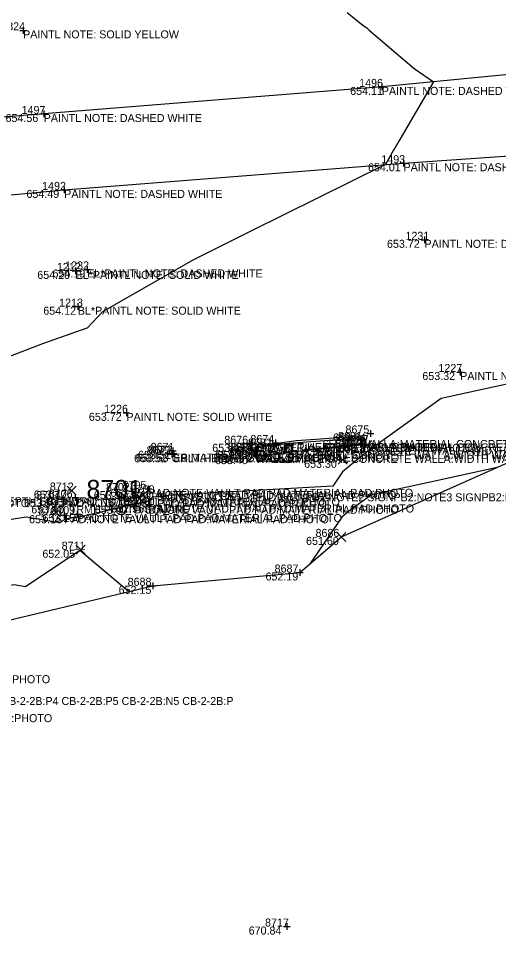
# Model space of a CAD drawing. Extents: x 2129350 to 2137777, y 657588 to 659885.
# Drawn here: x 2137625.2 to 2137697.2, y 659565.9 to 659703.3 of the extents above; entities that cross this region are included whole.
import ezdxf

# ---------------------------------------------------------------- set-up
doc = ezdxf.new("R2010")
doc.units = 0
for name, color, linetype in [('BR_X_SV_Abut_Text', 7, 'Continuous'), ('DT_X_Contour_Major', 7, 'Continuous'), ('DT_X_Contour_Minor', 7, 'Continuous'), ('DT_X_TIN_Hull', 7, 'Continuous'), ('GK_Visualization', 7, 'Continuous'), ('PV_X_COP', 7, 'Continuous'), ('SV_X_Random_Point', 7, 'Continuous'), ('SV_X_Shot_Marker', 7, 'Continuous'), ('SV_X_Text_Comment', 7, 'Continuous'), ('SV_X_Text_Elevation', 7, 'Continuous'), ('SV_X_Text_Name', 7, 'Continuous')]:
    doc.layers.add(name, color=color, linetype=linetype)

msp = doc.modelspace()

# ---------------------------------------------------------------- linework, layer by layer
at = {"layer": 'BR_X_SV_Abut_Text'}
for p, q in [((2137676.01, 659640.04), (2137677.01, 659640.04)), ((2137676.51, 659640.54), (2137676.51, 659639.54)), ((2137676.51, 659640.04), (2137676.51, 659640.04)), ((2137676.62, 659640.04), (2137676.62, 659639.04)), ((2137660.77, 659638.88), (2137660.77, 659637.88)), ((2137662.94, 659639.05), (2137663.94, 659639.05)), ((2137663.44, 659639.55), (2137663.44, 659638.55)), ((2137663.44, 659639.05), (2137663.44, 659639.05)), ((2137676.12, 659639.54), (2137677.12, 659639.54)), ((2137676.62, 659639.54), (2137676.62, 659639.54)), ((2137660.27, 659638.38), (2137661.27, 659638.38)), ((2137660.3, 659637.81), (2137661.3, 659637.81)), ((2137660.77, 659638.38), (2137660.77, 659638.38)), ((2137660.8, 659638.31), (2137660.8, 659637.31)), ((2137660.8, 659637.81), (2137660.8, 659637.81))]:
    msp.add_line(p, q, dxfattribs=at)
at = {"layer": 'DT_X_Contour_Major'}
for points in [[(2137676.9, 659639.47), (2137676.83, 659639.82), (2137676.99, 659640.34), (2137673.83, 659640.09), (2137665.13, 659639.46), (2137663.57, 659639.25), (2137662.15, 659639.2), (2137660.53, 659638.8)], [(2137667.9, 659638.54), (2137671.42, 659638.92), (2137676.9, 659639.47)]]:
    msp.add_lwpolyline(points, dxfattribs=at)
at = {"layer": 'DT_X_Contour_Minor'}
for points in [[(2137674.51, 659704.11), (2137676.67, 659702.37), (2137677.52, 659701.76), (2137677.85, 659701.49), (2137684.55, 659695.72), (2137687.48, 659693.72), (2137682.29, 659684.85), (2137681.69, 659683.8), (2137681.55, 659683.57), (2137680.26, 659681.32), (2137659.99, 659671.31), (2137651.39, 659667), (2137637.86, 659659.23), (2137635.61, 659656.85), (2137635.51, 659656.82), (2137628.85, 659654.43), (2137613.88, 659648.72)], [(2137714.52, 659651.92), (2137688.61, 659646.26), (2137677.21, 659638.08), (2137673.83, 659635.29), (2137672.36, 659633.11), (2137651.82, 659631.97), (2137647.8, 659631.73), (2137645.4, 659631.47), (2137644.85, 659630.86), (2137644.37, 659630.76), (2137642.54, 659630.41), (2137640.19, 659629.82), (2137634.11, 659628.4), (2137632.38, 659628.2), (2137631.49, 659627.6), (2137626.42, 659628.49), (2137610.09, 659625.92)], [(2137677.25, 659639.38), (2137677.22, 659639.54), (2137677.58, 659640.72), (2137670.51, 659640.16), (2137666.91, 659639.9), (2137663.7, 659639.46), (2137660.8, 659639.37), (2137660.16, 659639.21), (2137660.5, 659638.43), (2137660.51, 659638.31), (2137660.58, 659637.67), (2137664.77, 659638.13), (2137677.25, 659639.38)], [(2137696.98, 659635.92), (2137696.56, 659635.83), (2137686.08, 659633.54), (2137678.2, 659631.82), (2137674.74, 659629.33), (2137673.71, 659628.48), (2137669, 659621.51)], [(2137641.77, 659617.31), (2137634.46, 659623.46), (2137626.34, 659618.03), (2137624.6, 659618.33), (2137618.98, 659617.45), (2137608.19, 659620.34), (2137606.26, 659620.14), (2137603.22, 659619.51), (2137589.37, 659619.94), (2137586.29, 659619.6), (2137577.83, 659618.94), (2137571.55, 659615.89), (2137568.3, 659614.96), (2137561.81, 659613.72), (2137556.15, 659612.78)]]:
    msp.add_lwpolyline(points, dxfattribs=at)
at = {"layer": 'DT_X_TIN_Hull'}
msp.add_lwpolyline([(2137401.47, 659579.68), (2137450.87, 659586.86), (2137502.7, 659595.13), (2137554.97, 659583.76), (2137591.85, 659577.76), (2137603.43, 659601.15), (2137623.64, 659613), (2137645.43, 659618.18), (2137667.45, 659620.17), (2137673.66, 659625.51), (2137741.99, 659656), (2137735.95, 659673.23), (2137716.16, 659683.86), (2137702.15, 659707.27), (2137703.22, 659719.42), (2137719, 659737.42), (2137716.21, 659749.54), (2137712.68, 659760.75), (2137709.74, 659772.64), (2137682.14, 659782.09), (2137682.1, 659782.7), (2137682.69, 659785.11), (2137682.67, 659795.89)], dxfattribs=at)
at = {"layer": 'GK_Visualization'}
for p, q in [((2137642.13, 659629.93), (2137644.79, 659632.6)), ((2137642.13, 659632.6), (2137644.79, 659629.93))]:
    msp.add_line(p, q, dxfattribs=at)
at = {"layer": 'PV_X_COP'}
for points in [[(2137705.48, 659695.46), (2137679.73, 659692.97), (2137629.05, 659688.91), (2137578.21, 659684.75), (2137527.87, 659680.07), (2137477.3, 659675.49), (2137426.77, 659670.69), (2137376.22, 659665.74), (2137325.7, 659660.01), (2137275.59, 659654.74), (2137225.49, 659648.9)], [(2137228.57, 659637.49), (2137278.76, 659642.81), (2137328.92, 659648.92), (2137378.82, 659654.27), (2137430.25, 659659.54), (2137480.22, 659663.83), (2137531.21, 659668.18), (2137581.56, 659672.8), (2137632.12, 659677.53), (2137682.98, 659681.53), (2137716.16, 659683.86)]]:
    msp.add_lwpolyline(points, dxfattribs=at)
at = {"layer": 'SV_X_Random_Point'}
for p, q in [((2137676.89, 659638.64), (2137678.22, 659639.98)), ((2137676.89, 659639.98), (2137678.22, 659638.64)), ((2137659.77, 659637.78), (2137661.1, 659639.11)), ((2137659.77, 659639.11), (2137661.1, 659637.78)), ((2137659.84, 659636.95), (2137661.17, 659638.29)), ((2137659.84, 659638.29), (2137661.17, 659636.95)), ((2137673.2, 659636.4), (2137674.53, 659637.73)), ((2137673.2, 659637.73), (2137674.53, 659636.4)), ((2137632.57, 659631.79), (2137633.91, 659633.13)), ((2137632.57, 659633.13), (2137633.91, 659631.79)), ((2137672.99, 659624.84), (2137674.32, 659626.18)), ((2137672.99, 659626.18), (2137674.32, 659624.84)), ((2137633.91, 659622.91), (2137635.25, 659624.25)), ((2137633.91, 659624.25), (2137635.25, 659622.91))]:
    msp.add_line(p, q, dxfattribs=at)
at = {"layer": 'SV_X_Shot_Marker'}
for p, q in [((2137625.96, 659701.95), (2137625.96, 659700.95)), ((2137625.46, 659701.45), (2137626.46, 659701.45)), ((2137625.96, 659701.45), (2137625.96, 659701.45)), ((2137679.73, 659693.47), (2137679.73, 659692.47)), ((2137679.23, 659692.97), (2137680.23, 659692.97)), ((2137679.73, 659692.97), (2137679.73, 659692.97)), ((2137629.05, 659689.41), (2137629.05, 659688.41)), ((2137628.55, 659688.91), (2137629.55, 659688.91)), ((2137629.05, 659688.91), (2137629.05, 659688.91)), ((2137682.48, 659681.53), (2137683.48, 659681.53)), ((2137682.98, 659682.03), (2137682.98, 659681.03)), ((2137682.98, 659681.53), (2137682.98, 659681.53)), ((2137631.62, 659677.53), (2137632.62, 659677.53)), ((2137632.12, 659678.03), (2137632.12, 659677.03)), ((2137632.12, 659677.53), (2137632.12, 659677.53)), ((2137686.13, 659670.55), (2137686.13, 659669.55)), ((2137685.63, 659670.05), (2137686.63, 659670.05)), ((2137686.13, 659670.05), (2137686.13, 659670.05)), ((2137635.56, 659666.11), (2137635.56, 659665.11)), ((2137633.33, 659665.39), (2137634.33, 659665.39)), ((2137633.83, 659665.89), (2137633.83, 659664.89)), ((2137633.83, 659665.39), (2137633.83, 659665.39)), ((2137635.06, 659665.61), (2137636.06, 659665.61)), ((2137635.56, 659665.61), (2137635.56, 659665.61)), ((2137634.16, 659660.53), (2137634.16, 659659.53)), ((2137633.66, 659660.03), (2137634.66, 659660.03)), ((2137634.16, 659660.03), (2137634.16, 659660.03)), ((2137690.97, 659650.23), (2137691.97, 659650.23)), ((2137691.47, 659650.73), (2137691.47, 659649.73)), ((2137691.47, 659650.23), (2137691.47, 659650.23)), ((2137640.95, 659644.11), (2137641.95, 659644.11)), ((2137641.45, 659644.61), (2137641.45, 659643.61)), ((2137641.45, 659644.11), (2137641.45, 659644.11)), ((2137678.05, 659641.52), (2137678.05, 659640.52)), ((2137659.96, 659639.97), (2137659.96, 659638.97)), ((2137663.79, 659640.09), (2137663.79, 659639.09)), ((2137677.55, 659641.02), (2137678.55, 659641.02)), ((2137678.05, 659641.02), (2137678.05, 659641.02)), ((2137648.41, 659638.91), (2137648.41, 659637.91)), ((2137648.52, 659638.51), (2137648.52, 659637.51)), ((2137659.46, 659639.47), (2137660.46, 659639.47)), ((2137659.96, 659639.47), (2137659.96, 659639.47)), ((2137663.29, 659639.59), (2137664.29, 659639.59)), ((2137663.79, 659639.59), (2137663.79, 659639.59)), ((2137647.75, 659637.9), (2137648.75, 659637.9)), ((2137647.91, 659638.41), (2137648.91, 659638.41)), ((2137648.02, 659638.01), (2137649.02, 659638.01)), ((2137648.25, 659638.4), (2137648.25, 659637.4)), ((2137648.25, 659637.9), (2137648.25, 659637.9)), ((2137648.41, 659638.41), (2137648.41, 659638.41)), ((2137648.52, 659638.01), (2137648.52, 659638.01)), ((2137644.74, 659633.21), (2137644.74, 659632.21)), ((2137631.79, 659631.67), (2137631.79, 659630.67)), ((2137633.75, 659631.9), (2137633.75, 659630.9)), ((2137641.75, 659632.38), (2137642.75, 659632.38)), ((2137642.25, 659632.88), (2137642.25, 659631.88)), ((2137642.25, 659632.38), (2137642.25, 659632.38)), ((2137644.24, 659632.71), (2137645.24, 659632.71)), ((2137644.74, 659632.71), (2137644.74, 659632.71)), ((2137631.29, 659631.17), (2137632.29, 659631.17)), ((2137631.79, 659631.17), (2137631.79, 659631.17)), ((2137633.25, 659631.4), (2137634.25, 659631.4)), ((2137633.75, 659631.4), (2137633.75, 659631.4)), ((2137642.57, 659630.67), (2137642.57, 659629.67)), ((2137644.38, 659630.37), (2137645.38, 659630.37)), ((2137644.88, 659630.87), (2137644.88, 659629.87)), ((2137644.88, 659630.37), (2137644.88, 659630.37)), ((2137632.11, 659629.26), (2137632.11, 659628.26)), ((2137633.56, 659628.94), (2137634.56, 659628.94)), ((2137634.06, 659629.44), (2137634.06, 659628.44)), ((2137634.06, 659628.94), (2137634.06, 659628.94)), ((2137642.07, 659630.17), (2137643.07, 659630.17)), ((2137642.57, 659630.17), (2137642.57, 659630.17)), ((2137631.61, 659628.76), (2137632.61, 659628.76)), ((2137632.11, 659628.76), (2137632.11, 659628.76)), ((2137667.45, 659620.67), (2137667.45, 659619.67)), ((2137666.95, 659620.17), (2137667.95, 659620.17)), ((2137667.45, 659620.17), (2137667.45, 659620.17)), ((2137644.93, 659618.18), (2137645.93, 659618.18)), ((2137645.43, 659618.68), (2137645.43, 659617.68)), ((2137645.43, 659618.18), (2137645.43, 659618.18)), ((2137665, 659567.1), (2137666, 659567.1)), ((2137665.5, 659567.6), (2137665.5, 659566.6)), ((2137665.5, 659567.1), (2137665.5, 659567.1))]:
    msp.add_line(p, q, dxfattribs=at)

# ---------------------------------------------------------------- texts
at = {"layer": 'BR_X_SV_Abut_Text'}
for s, p in [('8681', (2137673.16, 659640.04)), ('8682', (2137659.66, 659639.05)), ('655.85', (2137670.87, 659638.84)), ('8680', (2137672.73, 659639.54)), ('WALLA:MATERIAL CONCRETE WALLA:WIDTH WALLA:LOCATION WALLA:CONDITION WALLA:PH', (2137676.51, 659638.84)), ('8683', (2137656.99, 659638.38)), ('8684', (2137657.02, 659637.81)), ('655.99', (2137657.77, 659637.85)), ('WALLA:MATERIAL CONCRETE WALLA:WIDTH WALLA:LOCATION WALLA:CONDITION WALLA:PH', (2137663.44, 659637.85)), ('655.82', (2137670.99, 659638.34)), ('WALLA:MATERIAL CONCRETE WALLA:WIDTH WALLA:LOCATION WALLA:CONDITION WALLA:PH', (2137676.62, 659638.34)), ('656.02', (2137655.01, 659637.18)), ('655.97', (2137655.14, 659636.61)), ('WALLA:MATERIAL CONCRETE WALLA:WIDTH WALLA:LOCATION WALLA:CONDITION WALLA:PH', (2137660.77, 659637.18)), ('WALLA:MATERIAL CONCRETE WALLA:WIDTH WALLA:LOCATION WALLA:CONDITION WALLA:PH', (2137660.8, 659636.61))]:
    msp.add_text(s, height=1.2, dxfattribs=at).set_placement(p)
at = {"layer": 'DT_X_Contour_Major'}
msp.add_text('655', height=2.8, rotation=357.9146, dxfattribs=at).set_placement((2137660.46, 659636.79))
at = {"layer": 'GK_Visualization'}
msp.add_text('8701', height=2.8, dxfattribs=at).set_placement((2137635.46, 659631.26))
at = {"layer": 'SV_X_Text_Comment'}
for s, p in [('PAINTL NOTE: SOLID YELLOW', (2137625.96, 659700.25)), ('PAINTL NOTE: DASHED WHITE', (2137679.73, 659691.77)), ('PAINTL NOTE: DASHED WHITE', (2137629.05, 659687.71)), ('PAINTL NOTE: DASHED WHITE', (2137682.98, 659680.33)), ('PAINTL NOTE: DASHED WHITE', (2137632.12, 659676.33)), ('PAINTL NOTE: DASHED WHITE', (2137686.13, 659668.85)), ('EL*PAINTL NOTE: SOLID WHITE', (2137633.83, 659664.19)), ('EL*PAINTL NOTE: DASHED WHITE', (2137635.56, 659664.41)), ('BL*PAINTL NOTE: SOLID WHITE', (2137634.16, 659658.82)), ('PAINTL NOTE: SOLID WHITE', (2137691.47, 659649.03)), ('PAINTL NOTE: SOLID WHITE', (2137641.45, 659642.91)), ('EB:MATERIAL STONE EB:DEPTH EB:PHOTO', (2137659.96, 659638.27)), ('GRLT:HEIGHT 2.5 GRLT:PHOTO', (2137663.79, 659638.39)), ('GRLT:HEIGHT 2.5 GRLT:PHOTO', (2137648.25, 659636.7)), ('EB:MATERIAL STONE EB:DEPTH EB:PHOTO', (2137648.52, 659636.81)), ('PAD:NOTE VAULT PAD PAD:MATERIAL PAD:PHOTO', (2137642.25, 659631.18)), ('PAD:NOTE VAULT PAD PAD:MATERIAL PAD:PHOTO', (2137644.74, 659631.51)), ('SIGNPB2:NOTE1 YIELD SIGNPB2:NOTE2 SIGNPB2:NOTE3 SIGNPB2:PHOTO SIGNPB2:WIDTH', (2137646.06, 659630.85)), ('GRLT:HEIGHT 2.5 GRLT:PHOTO', (2137602.51, 659629.98)), ('EB:MATERIAL STONE EB:DEPTH EB:PHOTO', (2137602.85, 659630.25)), ('PAD:NOTE VAULT PAD PAD:MATERIAL PAD:PHOTO', (2137631.79, 659629.97)), ('PAD:NOTE VAULT PAD PAD:MATERIAL PAD:PHOTO', (2137633.75, 659630.2)), ('PAD:NOTE VAULT PAD PAD:MATERIAL PAD:PHOTO', (2137644.88, 659629.17)), ('TRMH:PHOTO SQUARE', (2137632.96, 659629.03)), ('PAD:NOTE VAULT PAD PAD:MATERIAL PAD:PHOTO', (2137634.06, 659627.74)), ('PAD:NOTE VAULT PAD PAD:MATERIAL PAD:PHOTO', (2137642.57, 659628.97)), ('PAD:NOTE VAULT PAD PAD:MATERIAL PAD:PHOTO', (2137632.11, 659627.56)), ('PAD:NOTE CB PAD PAD:MATERIAL PAD:PHOTO', (2137593.28, 659603.58)), ('2-2B CB-2-2B:P1 CB-2-2B:P2 CB-2-2B:P3 CB-2-2B:P4 CB-2-2B:P5 CB-2-2B:N5 CB-2-2B:P', (2137591.85, 659600.31)), ('PAD:NOTE CB PAD PAD:MATERIAL PAD:PHOTO', (2137593.59, 659597.74))]:
    msp.add_text(s, height=1.2, dxfattribs=at).set_placement(p)
at = {"layer": 'SV_X_Text_Elevation'}
for s, p in [('654.11', (2137674.98, 659691.77)), ('654.56', (2137623.33, 659687.71)), ('654.01', (2137677.65, 659680.33)), ('654.49', (2137626.46, 659676.33)), ('653.72', (2137680.5, 659668.85)), ('654.20', (2137628.09, 659664.19)), ('654.19', (2137630.37, 659664.41)), ('654.12', (2137628.99, 659658.82)), ('653.32', (2137685.8, 659649.03)), ('653.72', (2137635.82, 659642.91)), ('653.24', (2137672.42, 659639.82)), ('653.42', (2137654.31, 659638.27)), ('653.41', (2137658.56, 659638.39)), ('653.18', (2137672.36, 659638.11)), ('653.52', (2137642.6, 659636.7)), ('653.53', (2137642.86, 659636.81)), ('653.51', (2137643.19, 659637.21)), ('653.40', (2137654.73, 659636.42)), ('653.53', (2137654.78, 659637.25)), ('653.30', (2137668.08, 659635.87)), ('653.47', (2137627.57, 659631.26)), ('653.38', (2137636.56, 659631.18)), ('653.35', (2137639.06, 659631.51)), ('653.06', (2137640.21, 659630.85)), ('653.58', (2137626.12, 659629.97)), ('653.51', (2137628.53, 659630.2)), ('652.96', (2137639.17, 659629.17)), ('653.40', (2137627.19, 659629.03)), ('653.15', (2137628.87, 659627.74)), ('653.00', (2137636.7, 659628.97)), ('653.16', (2137626.85, 659627.56)), ('651.60', (2137668.37, 659624.31)), ('652.05', (2137628.85, 659622.38)), ('652.19', (2137662.29, 659618.98)), ('652.15', (2137640.28, 659616.98)), ('670.84', (2137659.77, 659565.9))]:
    msp.add_text(s, height=1.2, dxfattribs=at).set_placement(p)
at = {"layer": 'SV_X_Text_Name'}
for s, p in [('1824', (2137622.69, 659701.45)), ('1496', (2137676.33, 659692.97)), ('1497', (2137625.73, 659688.91)), ('1493', (2137679.65, 659681.53)), ('1492', (2137628.81, 659677.53)), ('1231', (2137683.27, 659670.05)), ('1212', (2137631.03, 659665.39)), ('1232', (2137632.27, 659665.61)), ('1213', (2137631.36, 659660.03)), ('1227', (2137688.21, 659650.23)), ('1226', (2137638.11, 659644.11)), ('8675', (2137674.28, 659641.02)), ('8676', (2137656.12, 659639.47)), ('8674', (2137660.03, 659639.59)), ('8679', (2137673.78, 659639.31)), ('8673', (2137644.48, 659637.9)), ('8672', (2137644.75, 659638.01)), ('8671', (2137645.08, 659638.41)), ('8678', (2137656.66, 659638.45)), ('8677', (2137656.74, 659637.62)), ('8685', (2137670.08, 659637.07)), ('8712', (2137629.97, 659632.46)), ('8702', (2137638.39, 659632.38)), ('8705', (2137640.87, 659632.71)), ('8700', (2137642.09, 659632.05)), ('8707', (2137627.92, 659631.17)), ('8706', (2137629.81, 659631.4)), ('8710', (2137629.58, 659630.23)), ('8703', (2137638.71, 659630.17)), ('8704', (2137641.03, 659630.37)), ('8708', (2137628.24, 659628.76)), ('8709', (2137630.19, 659628.94)), ('8686', (2137669.79, 659625.51)), ('8711', (2137631.74, 659623.58)), ('8687', (2137663.66, 659620.17)), ('8688', (2137641.63, 659618.18)), ('8717', (2137662.22, 659567.1))]:
    msp.add_text(s, height=1.2, dxfattribs=at).set_placement(p)

doc.saveas('drawing.dxf')
